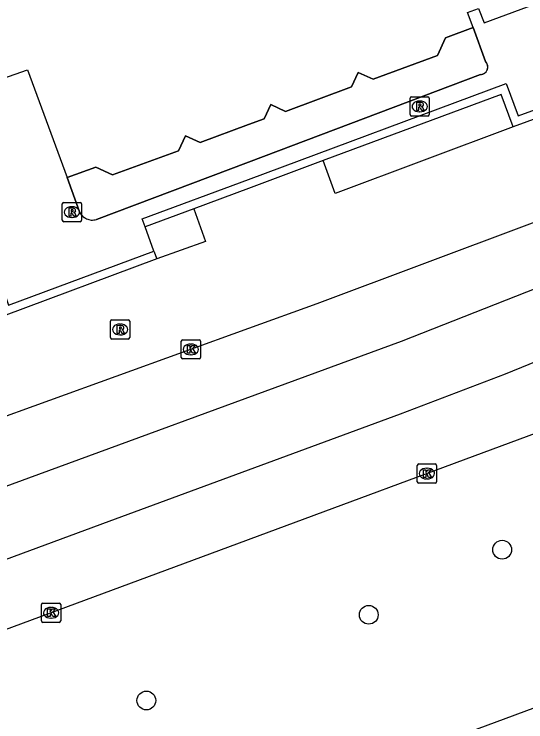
# Model space of a CAD drawing. Extents: x 160806 to 161707, y 383697 to 384148.
# Drawn here: x 160987.79 to 161014.46, y 383835.43 to 383872.31 of the extents above; entities that cross this region are included whole.
import ezdxf

# ---------------------------------------------------------------- set-up
doc = ezdxf.new("R2010")
doc.units = 0
for name, color, linetype in [('IMGEO_Boom', 7, 'Continuous'), ('IMGEO_Kolk', 7, 'Continuous'), ('IMGEO_Muur', 7, 'Continuous'), ('IMGEO_Pand', 7, 'Continuous'), ('IMGEO_Pand_overbouw', 7, 'Continuous'), ('IMGEO_Rijbaan_lokaal_gesloten', 7, 'Continuous'), ('IMGEO_Rioolput', 7, 'Continuous'), ('IMGEO_Voetpad_open', 7, 'Continuous')]:
    doc.layers.add(name, color=color, linetype=linetype)

msp = doc.modelspace()

# ---------------------------------------------------------------- linework, layer by layer
at = {"layer": 'IMGEO_Boom'}
for centre in [(161013.23, 383844.397), (161006.273, 383841.005), (160994.678, 383836.539)]:
    msp.add_circle(centre, 0.489, dxfattribs=at)
at = {"layer": 'IMGEO_Kolk'}
for p, q in [((160996.497, 383854.411), (160996.497, 383855.263)), ((160996.572, 383855.337), (160997.424, 383855.337)), ((160996.985, 383855.117), (160997.01, 383855.117)), ((160997.498, 383855.263), (160997.498, 383854.411)), ((160997.424, 383854.337), (160996.572, 383854.337)), ((160997.008, 383854.557), (160996.983, 383854.557)), ((161008.803, 383847.939), (161008.803, 383848.791)), ((161008.878, 383848.865), (161009.73, 383848.865)), ((161009.804, 383848.791), (161009.804, 383847.939)), ((161009.291, 383848.645), (161009.316, 383848.645)), ((161009.314, 383848.085), (161009.289, 383848.085)), ((161009.73, 383847.865), (161008.878, 383847.865)), ((160989.211, 383840.685), (160989.211, 383841.537)), ((160989.286, 383841.611), (160990.138, 383841.611)), ((160989.699, 383841.391), (160989.724, 383841.391)), ((160990.212, 383841.537), (160990.212, 383840.685)), ((160989.722, 383840.831), (160989.697, 383840.831)), ((160990.138, 383840.611), (160989.286, 383840.611))]:
    msp.add_line(p, q, dxfattribs=at)
for points in [[(160996.497, 383854.411), (160996.497, 383855.263)], [(160996.572, 383855.337), (160997.424, 383855.337)], [(160996.818, 383855.037), (160996.941, 383855.037), (160996.941, 383854.886), (160997.071, 383855.037), (160997.235, 383855.037), (160997.089, 383854.886), (160997.242, 383854.637), (160997.09, 383854.637), (160997.005, 383854.801), (160996.941, 383854.734), (160996.941, 383854.637), (160996.818, 383854.637), (160996.818, 383855.037)], [(160997.498, 383855.263), (160997.498, 383854.411)], [(160997.424, 383854.337), (160996.572, 383854.337)], [(161008.803, 383847.939), (161008.803, 383848.791)], [(161008.878, 383848.865), (161009.73, 383848.865)], [(161009.804, 383848.791), (161009.804, 383847.939)], [(161009.124, 383848.565), (161009.247, 383848.565), (161009.247, 383848.414), (161009.377, 383848.565), (161009.541, 383848.565), (161009.395, 383848.414), (161009.548, 383848.165), (161009.396, 383848.165), (161009.311, 383848.329), (161009.247, 383848.262), (161009.247, 383848.165), (161009.124, 383848.165), (161009.124, 383848.565)], [(161009.73, 383847.865), (161008.878, 383847.865)], [(160989.211, 383840.685), (160989.211, 383841.537)], [(160989.286, 383841.611), (160990.138, 383841.611)], [(160990.212, 383841.537), (160990.212, 383840.685)], [(160989.532, 383841.311), (160989.655, 383841.311), (160989.655, 383841.16), (160989.785, 383841.311), (160989.949, 383841.311), (160989.803, 383841.16), (160989.956, 383840.911), (160989.804, 383840.911), (160989.719, 383841.075), (160989.655, 383841.008), (160989.655, 383840.911), (160989.532, 383840.911), (160989.532, 383841.311)], [(160990.138, 383840.611), (160989.286, 383840.611)]]:
    msp.add_lwpolyline(points, dxfattribs=at)
for centre, start, end in [((160996.574, 383855.261), 91.552, 178.448), ((160996.574, 383855.261), 91.552, 178.448), ((160997.422, 383855.261), 1.552, 88.448), ((160997.422, 383855.261), 1.552, 88.448), ((160996.574, 383854.413), 181.552, 268.448), ((160996.574, 383854.413), 181.552, 268.448), ((160997.422, 383854.413), 271.552, 358.448), ((160997.422, 383854.413), 271.552, 358.448), ((161008.88, 383848.789), 91.552, 178.448), ((161008.88, 383848.789), 91.552, 178.448), ((161009.728, 383848.789), 1.552, 88.448), ((161009.728, 383848.789), 1.552, 88.448), ((161008.88, 383847.941), 181.552, 268.448), ((161008.88, 383847.941), 181.552, 268.448), ((161009.728, 383847.941), 271.552, 358.448), ((161009.728, 383847.941), 271.552, 358.448), ((160989.288, 383841.535), 91.552, 178.448), ((160989.288, 383841.535), 91.552, 178.448), ((160990.136, 383841.535), 1.552, 88.448), ((160990.136, 383841.535), 1.552, 88.448), ((160989.288, 383840.687), 181.552, 268.448), ((160989.288, 383840.687), 181.552, 268.448), ((160990.136, 383840.687), 271.552, 358.448), ((160990.136, 383840.687), 271.552, 358.448)]:
    msp.add_arc(centre, 0.0765, start, end, dxfattribs=at)
for centre, major_axis, ratio, start_param, end_param in [((160996.984, 383854.837), (-0.387, 0.002), 0.722429, 4.712389, 7.853982), ((160997.009, 383854.837), (-0.39, 0.002), 0.717154, 1.570796, 4.712389), ((161009.29, 383848.365), (-0.387, 0.002), 0.722429, 4.712389, 7.853982), ((161009.315, 383848.365), (-0.39, 0.002), 0.717154, 1.570796, 4.712389), ((160989.698, 383841.111), (-0.387, 0.002), 0.722429, 4.712389, 7.853982), ((160989.723, 383841.111), (-0.39, 0.002), 0.717154, 1.570796, 4.712389)]:
    msp.add_ellipse(centre, major_axis=major_axis, ratio=ratio, start_param=start_param, end_param=end_param, dxfattribs=at)
at = {"layer": 'IMGEO_Muur'}
for points in [[(160933.165, 383900.776), (160933.578, 383900.927), (160938.39, 383887.768), (160939.444, 383888.153), (160943.859, 383876.128), (160945.05, 383876.564), (160950.202, 383862.823), (160953.064, 383863.812), (160955.689, 383856.974), (160961.572, 383859.068), (160963.971, 383852.576), (160986.298, 383860.697), (160987.492, 383857.138), (160995.069, 383859.96)], [(160994.618, 383861.225), (160994.465, 383861.637), (161000, 383863.694), (161013.444, 383868.691), (161014.061, 383867), (161021.739, 383869.809), (161021.122, 383871.461), (161032.398, 383875.655), (161032.1, 383876.38), (161042.467, 383880.206), (161042.759, 383879.468), (161049.999, 383882.114), (161044.091, 383898.271), (161044.504, 383898.422)], [(161022.306, 383869.548), (161013.799, 383866.435)], [(161013.799, 383866.435), (161013.182, 383868.124), (161003.901, 383864.675)], [(161003.901, 383864.675), (161000, 383863.225), (160997.155, 383862.168)], [(160997.155, 383862.168), (160994.618, 383861.225)], [(160995.069, 383859.96), (160995.223, 383859.548)], [(160995.223, 383859.548), (160987.219, 383856.567), (160986.581, 383858.47)]]:
    msp.add_lwpolyline(points, dxfattribs=at)
at = {"layer": 'IMGEO_Pand'}
for points in [[(161011.721, 383871.611), (161011.429, 383872.394), (161012.003, 383872.607), (161012.285, 383871.849), (161019.861, 383874.671), (161019.579, 383875.428), (161020.116, 383875.629), (161020.415, 383874.828)], [(160990.545, 383863.786), (160992.038, 383864.334), (160992.916, 383863.927), (160996.351, 383865.188), (160996.711, 383865.967), (160997.477, 383865.613), (161000, 383866.551), (161000.824, 383866.857), (161001.162, 383867.597), (161001.938, 383867.242), (161005.368, 383868.52), (161005.713, 383869.274), (161006.507, 383868.911), (161009.859, 383870.159), (161010.276, 383871.072), (161011.721, 383871.611)], [(160987.204, 383868.945), (160988.479, 383869.413), (160990.545, 383863.786)]]:
    msp.add_lwpolyline(points, dxfattribs=at)
at = {"layer": 'IMGEO_Pand_overbouw'}
msp.add_lwpolyline([(161011.721, 383871.611), (161010.276, 383871.072), (161009.859, 383870.159), (161006.507, 383868.911), (161005.713, 383869.274), (161005.368, 383868.52), (161001.938, 383867.242), (161001.162, 383867.597), (161000.824, 383866.857), (161000, 383866.551), (160997.477, 383865.613), (160996.711, 383865.967), (160996.351, 383865.188), (160992.916, 383863.927), (160992.038, 383864.334), (160990.545, 383863.786), (160991.189, 383861.999), (160991.22, 383861.941), (160991.256, 383861.886), (160991.297, 383861.834), (160991.342, 383861.787), (160991.391, 383861.743), (160991.443, 383861.704), (160991.499, 383861.669), (160991.558, 383861.64), (160991.619, 383861.616), (160991.682, 383861.597), (160991.747, 383861.584), (160991.812, 383861.577), (160991.878, 383861.576), (160991.943, 383861.58), (160992.008, 383861.59), (160992.072, 383861.606), (161000, 383864.596), (161012.091, 383869.156), (161012.126, 383869.158), (161012.16, 383869.163), (161012.194, 383869.172), (161012.227, 383869.183), (161012.259, 383869.197), (161012.29, 383869.213), (161012.319, 383869.233), (161012.346, 383869.255), (161012.372, 383869.279), (161012.395, 383869.305), (161012.415, 383869.334), (161012.433, 383869.364), (161012.448, 383869.395), (161012.461, 383869.428), (161012.47, 383869.461), (161012.477, 383869.495), (161012.481, 383869.53), (161012.481, 383869.565), (161012.478, 383869.6), (161012.473, 383869.634), (161012.464, 383869.668), (161012.452, 383869.701), (161012.438, 383869.733), (161012.421, 383869.763), (161012.401, 383869.792), (161012.379, 383869.819), (161012.354, 383869.844)], close=True, dxfattribs=at)
at = {"layer": 'IMGEO_Rijbaan_lokaal_gesloten'}
for points in [[(160964.422, 383835.435), (160992.741, 383845.886), (161007.926, 383851.482), (161013.403, 383853.559), (161017.186, 383855.101), (161020.824, 383856.668), (161025.299, 383858.701), (161029.909, 383860.935), (161036.178, 383864.074), (161039.869, 383865.874), (161048.92, 383870.119), (161052.706, 383871.695), (161058.385, 383874.003), (161123.856, 383898.429)], [(160967.32, 383840.343), (160984.554, 383846.68), (161007.976, 383855.258), (161016.145, 383858.473), (161023.317, 383861.771), (161033.104, 383866.532), (161047.675, 383873.552)], [(161047.675, 383873.552), (161020.131, 383863.407), (161003.574, 383857.215), (161000, 383855.921), (160986.157, 383850.924)], [(160965.586, 383832.2), (161000, 383844.934), (161014.16, 383850.173), (161018.713, 383851.854)], [(161048.71, 383848.68), (161010.322, 383834.458), (161000, 383830.636), (160965.623, 383817.907)]]:
    msp.add_lwpolyline(points, dxfattribs=at)
at = {"layer": 'IMGEO_Rioolput'}
for p, q in [((161008.505, 383867.998), (161009.357, 383867.998)), ((161008.43, 383867.072), (161008.43, 383867.924)), ((161008.918, 383867.778), (161008.943, 383867.778)), ((161009.431, 383867.924), (161009.431, 383867.072)), ((161008.941, 383867.218), (161008.916, 383867.218)), ((161009.357, 383866.998), (161008.505, 383866.998)), ((160990.297, 383861.564), (160990.297, 383862.416)), ((160990.372, 383862.49), (160991.224, 383862.49)), ((160991.298, 383862.416), (160991.298, 383861.564)), ((160990.785, 383862.27), (160990.81, 383862.27)), ((160990.808, 383861.71), (160990.783, 383861.71)), ((160991.224, 383861.49), (160990.372, 383861.49)), ((160992.81, 383855.448), (160992.81, 383856.3)), ((160992.885, 383856.374), (160993.737, 383856.374)), ((160993.298, 383856.154), (160993.323, 383856.154)), ((160993.811, 383856.3), (160993.811, 383855.448)), ((160993.321, 383855.594), (160993.296, 383855.594)), ((160993.737, 383855.374), (160992.885, 383855.374))]:
    msp.add_line(p, q, dxfattribs=at)
for points in [[(161008.505, 383867.998), (161009.357, 383867.998)], [(161008.43, 383867.072), (161008.43, 383867.924)], [(161009.019, 383867.696), (161008.767, 383867.698), (161008.767, 383867.298)], [(161008.945, 383867.617), (161008.891, 383867.617), (161008.891, 383867.536)], [(161009.431, 383867.924), (161009.431, 383867.072)], [(161008.767, 383867.298), (161008.891, 383867.298), (161008.891, 383867.46), (161008.902, 383867.46)], [(161008.891, 383867.536), (161008.943, 383867.536)], [(161008.949, 383867.431), (161009.02, 383867.298), (161009.16, 383867.298), (161009.095, 383867.424)], [(161009.357, 383866.998), (161008.505, 383866.998)], [(160990.297, 383861.564), (160990.297, 383862.416)], [(160990.372, 383862.49), (160991.224, 383862.49)], [(160991.298, 383862.416), (160991.298, 383861.564)], [(160990.886, 383862.188), (160990.634, 383862.19), (160990.634, 383861.79)], [(160990.812, 383862.109), (160990.758, 383862.109), (160990.758, 383862.028)], [(160990.634, 383861.79), (160990.758, 383861.79), (160990.758, 383861.952), (160990.769, 383861.952)], [(160990.758, 383862.028), (160990.81, 383862.028)], [(160990.816, 383861.923), (160990.887, 383861.79), (160991.027, 383861.79), (160990.962, 383861.916)], [(160991.224, 383861.49), (160990.372, 383861.49)], [(160992.81, 383855.448), (160992.81, 383856.3)], [(160992.885, 383856.374), (160993.737, 383856.374)], [(160993.811, 383856.3), (160993.811, 383855.448)], [(160993.399, 383856.072), (160993.147, 383856.074), (160993.147, 383855.674)], [(160993.147, 383855.674), (160993.271, 383855.674), (160993.271, 383855.836), (160993.282, 383855.836)], [(160993.325, 383855.993), (160993.271, 383855.993), (160993.271, 383855.912)], [(160993.271, 383855.912), (160993.323, 383855.912)], [(160993.329, 383855.807), (160993.4, 383855.674), (160993.54, 383855.674), (160993.475, 383855.8)], [(160993.737, 383855.374), (160992.885, 383855.374)]]:
    msp.add_lwpolyline(points, dxfattribs=at)
for centre, radius, start, end in [((161008.507, 383867.922), 0.0765, 91.552, 178.448), ((161008.507, 383867.922), 0.0765, 91.552, 178.448), ((161009.355, 383867.922), 0.0765, 1.552, 88.448), ((161009.355, 383867.922), 0.0765, 1.552, 88.448), ((161008.951, 383867.521), 0.0964, 77.0061, 93.1865), ((161008.965, 383867.578), 0.0378, 276.6634, 79.6772), ((161009.018, 383867.586), 0.109, 350.3612, 89.416), ((161009.016, 383867.586), 0.112, 277.5842, 350.9817), ((161008.901, 383867.407), 0.0533, 26.0293, 88.6989), ((161008.927, 383867.725), 0.19, 274.7715, 282.9687), ((161009, 383867.371), 0.108, 29.5134, 73.7905), ((161008.507, 383867.074), 0.0765, 181.552, 268.448), ((161008.507, 383867.074), 0.0765, 181.552, 268.448), ((161009.355, 383867.074), 0.0765, 271.552, 358.448), ((161009.355, 383867.074), 0.0765, 271.552, 358.448), ((160990.374, 383862.414), 0.0765, 91.552, 178.448), ((160990.374, 383862.414), 0.0765, 91.552, 178.448), ((160991.222, 383862.414), 0.0765, 1.552, 88.448), ((160991.222, 383862.414), 0.0765, 1.552, 88.448), ((160990.794, 383862.217), 0.19, 274.7715, 282.9687), ((160990.818, 383862.013), 0.0964, 77.0061, 93.1865), ((160990.832, 383862.07), 0.0378, 276.6634, 79.6772), ((160990.885, 383862.078), 0.109, 350.3612, 89.416), ((160990.883, 383862.078), 0.112, 277.5842, 350.9817), ((160990.768, 383861.899), 0.0533, 26.0293, 88.6989), ((160990.867, 383861.863), 0.108, 29.5134, 73.7905), ((160990.374, 383861.566), 0.0765, 181.552, 268.448), ((160990.374, 383861.566), 0.0765, 181.552, 268.448), ((160991.222, 383861.566), 0.0765, 271.552, 358.448), ((160991.222, 383861.566), 0.0765, 271.552, 358.448), ((160992.887, 383856.298), 0.0765, 91.552, 178.448), ((160992.887, 383856.298), 0.0765, 91.552, 178.448), ((160993.735, 383856.298), 0.0765, 1.552, 88.448), ((160993.735, 383856.298), 0.0765, 1.552, 88.448), ((160993.281, 383855.783), 0.0533, 26.0293, 88.6989), ((160993.307, 383856.101), 0.19, 274.7715, 282.9687), ((160993.331, 383855.897), 0.0964, 77.0061, 93.1865), ((160993.345, 383855.954), 0.0378, 276.6634, 79.6772), ((160993.398, 383855.962), 0.109, 350.3612, 89.416), ((160993.396, 383855.962), 0.112, 277.5842, 350.9817), ((160993.38, 383855.747), 0.108, 29.5134, 73.7905), ((160992.887, 383855.45), 0.0765, 181.552, 268.448), ((160992.887, 383855.45), 0.0765, 181.552, 268.448), ((160993.735, 383855.45), 0.0765, 271.552, 358.448), ((160993.735, 383855.45), 0.0765, 271.552, 358.448)]:
    msp.add_arc(centre, radius, start, end, dxfattribs=at)
for centre, major_axis, ratio, start_param, end_param in [((161008.917, 383867.498), (-0.387, 0.002), 0.722429, 4.712389, 7.853982), ((161008.942, 383867.498), (-0.39, 0.002), 0.717154, 1.570796, 4.712389), ((160990.784, 383861.99), (-0.387, 0.002), 0.722429, 4.712389, 7.853982), ((160990.809, 383861.99), (-0.39, 0.002), 0.717154, 1.570796, 4.712389), ((160993.297, 383855.874), (-0.387, 0.002), 0.722429, 4.712389, 7.853982), ((160993.322, 383855.874), (-0.39, 0.002), 0.717154, 1.570796, 4.712389)]:
    msp.add_ellipse(centre, major_axis=major_axis, ratio=ratio, start_param=start_param, end_param=end_param, dxfattribs=at)
at = {"layer": 'IMGEO_Voetpad_open'}
for points in [[(161011.721, 383871.611), (161012.354, 383869.844)], [(161012.091, 383869.156), (161000, 383864.596), (160992.072, 383861.606)], [(161013.799, 383866.435), (161004.525, 383862.966), (161003.901, 383864.675)], [(160991.189, 383861.999), (160990.545, 383863.786)], [(160997.155, 383862.168), (160997.762, 383860.459), (160995.223, 383859.548)], [(160995.069, 383859.96), (160994.618, 383861.225)]]:
    msp.add_lwpolyline(points, dxfattribs=at)
for centre, radius, start, end in [((161012.084, 383869.553), 0.397, 270.9631, 47.1965), ((160991.861, 383862.321), 0.745, 205.5789, 286.436)]:
    msp.add_arc(centre, radius, start, end, dxfattribs=at)

doc.saveas('drawing.dxf')
